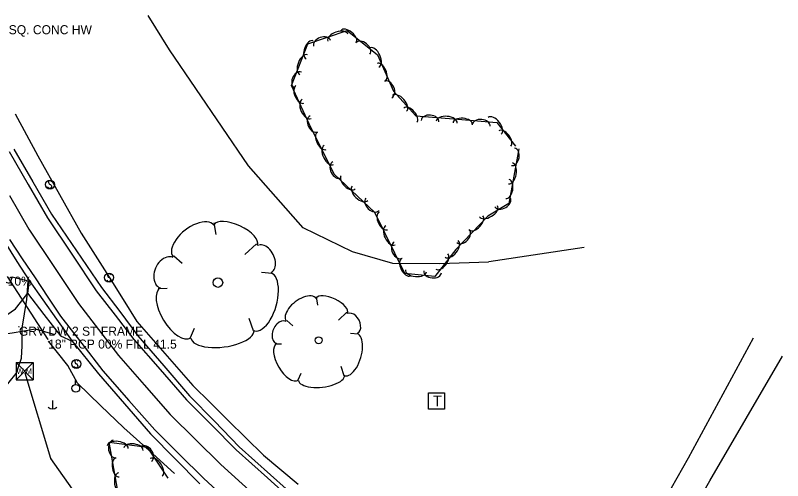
# Model space of a CAD drawing. Extents: x 954793 to 988390, y 1867850 to 1924428.
# Drawn here: x 961211.5 to 961636, y 1902208.4 to 1902465.9 of the extents above; entities that cross this region are included whole.
import ezdxf

# ---------------------------------------------------------------- set-up
doc = ezdxf.new("R2010")
doc.units = 0
for name, color, linetype in [('S_DITCHLINE', 7, 'Continuous'), ('S_DRG_PT_SYM', 7, 'Continuous'), ('S_EDGE_BITUMINOUS', 7, 'Continuous'), ('S_EDGE_PAVEMENT', 7, 'Continuous'), ('S_MSC_PT_SYM', 7, 'Continuous'), ('S_OBSCURES', 7, 'Continuous'), ('S_PARKING', 7, 'Continuous'), ('S_PAVEMENT_CROWN', 7, 'Continuous'), ('S_PRIMARY_CTL_ANNOT', 7, 'Continuous'), ('S_SHOULDER', 7, 'Continuous'), ('S_SIDE_DRAIN', 7, 'Continuous'), ('S_SIDE_DRAIN_ANNOT', 7, 'Continuous'), ('S_SIGN', 7, 'Continuous'), ('S_STREAM', 7, 'Continuous'), ('S_SURVEY_TEXT_ANNOT', 7, 'Continuous'), ('S_TELEPHONE_UTILITIES', 7, 'Continuous'), ('S_TREE', 7, 'Continuous'), ('S_UTILITY_POLE', 7, 'Continuous'), ('S_UTL_PT_SYM', 7, 'Continuous'), ('S_WATER_UTILITIES', 7, 'Continuous')]:
    doc.layers.add(name, color=color, linetype=linetype)

msp = doc.modelspace()

# ---------------------------------------------------------------- linework, layer by layer
at = {"layer": 'S_DITCHLINE'}
for points in [[(961211.47, 1902411.49), (961217.68, 1902399.86), (961223.9, 1902388.24), (961235.94, 1902366.84), (961247.98, 1902345.43), (961255.69, 1902333.19), (961263.4, 1902320.96), (961271.1, 1902308.73), (961278.81, 1902296.5), (961294.22, 1902278.77), (961309.64, 1902261.04), (961319.42, 1902251.4), (961329.2, 1902241.75), (961338.99, 1902232.11), (961348.77, 1902222.46), (961367.96, 1902206.45)], [(961299.49, 1902212.4), (961285.48, 1902225.03), (961271.46, 1902237.65), (961258.69, 1902249.99), (961245.91, 1902262.32), (961240.65, 1902272.09), (961229.93, 1902285.52)]]:
    msp.add_lwpolyline(points, dxfattribs=at)
at = {"layer": 'S_DRG_PT_SYM'}
msp.add_lwpolyline([(961229.7, 1902286.49), (961229.7, 1902286.54), (961229.7, 1902286.49), (961229.65, 1902286.49), (961229.7, 1902286.49), (961229.7, 1902286.44), (961229.7, 1902286.49), (961229.75, 1902286.49)], dxfattribs=at)
at = {"layer": 'S_EDGE_BITUMINOUS'}
msp.add_lwpolyline([(961219.16, 1902319.17), (961218.23, 1902312.1), (961227.35, 1902300.34), (961236.46, 1902288.57), (961242.93, 1902285.64)], dxfattribs=at)
at = {"layer": 'S_EDGE_PAVEMENT'}
for points in [[(961208.12, 1902390.61), (961218.69, 1902372.26), (961229.26, 1902353.9), (961242.76, 1902333.72), (961256.27, 1902313.54), (961266.7, 1902300.01), (961277.14, 1902286.48), (961291.65, 1902269.85), (961306.15, 1902253.21), (961319.95, 1902239.36), (961333.75, 1902225.52), (961351.07, 1902209.95), (961368.39, 1902194.38)], [(961208.28, 1902341.77), (961215.36, 1902331.19), (961222.44, 1902320.61), (961229.51, 1902310.03), (961236.59, 1902299.45), (961248.24, 1902284.33), (961259.9, 1902269.22), (961274.29, 1902252.84), (961288.69, 1902236.46), (961302.21, 1902223), (961315.73, 1902209.55), (961325.1, 1902201.15)]]:
    msp.add_lwpolyline(points, dxfattribs=at)
at = {"layer": 'S_MSC_PT_SYM'}
msp.add_lwpolyline([(961213.5, 1902293.61), (961213.5, 1902293.66), (961213.5, 1902293.61), (961213.45, 1902293.61), (961213.5, 1902293.61), (961213.5, 1902293.56), (961213.5, 1902293.61), (961213.55, 1902293.61)], dxfattribs=at)
at = {"layer": 'S_OBSCURES'}
msp.add_lwpolyline([(961215.39, 1902283.07), (961215.34, 1902287.26), (961215.27, 1902292.84), (961217.9, 1902308.72), (961218.6, 1902318.73), (961209.82, 1902321.03), (961208.3, 1902317.5), (961204.56, 1902318.54), (961196.56, 1902315.13), (961174.93, 1902306.29), (961170.44, 1902298.03), (961172.96, 1902290.49), (961173.07, 1902280.66), (961171.59, 1902273.07), (961171.66, 1902266.79), (961173.97, 1902261.43), (961183.83, 1902254.05), (961196.15, 1902252.82), (961204.29, 1902258.2), (961211.89, 1902267.78), (961214.87, 1902276.22)], close=True, dxfattribs=at)
at = {"layer": 'S_PARKING'}
for points in [[(961150.15, 1902292.78), (961173.04, 1902296.28), (961206.83, 1902300.26), (961211.64, 1902303.55), (961217.85, 1902311.4)], [(961233.49, 1902289.03), (961222.71, 1902292.23), (961209.74, 1902289.95), (961169.11, 1902284.08), (961146.58, 1902281.94)], [(961619.78, 1902287.28), (961583.76, 1902220.8), (961555.62, 1902171.07)], [(961530.8, 1902105.28), (961566.08, 1902155.87), (961595.65, 1902208.35), (961636.01, 1902277.33)]]:
    msp.add_lwpolyline(points, dxfattribs=at)
at = {"layer": 'S_PAVEMENT_CROWN'}
msp.add_lwpolyline([(961208.36, 1902366.19), (961219.05, 1902347.5), (961232.77, 1902326.96), (961246.49, 1902306.42), (961257.53, 1902292.09), (961268.56, 1902277.75), (961282.88, 1902261.37), (961297.19, 1902244.98), (961311.18, 1902231.13), (961325.17, 1902217.29), (961342.91, 1902201.37)], dxfattribs=at)
msp.add_lwpolyline([(961208.36, 1902366.19), (961219.05, 1902347.5), (961232.77, 1902326.96), (961246.49, 1902306.42), (961257.53, 1902292.09), (961268.56, 1902277.75), (961282.88, 1902261.37), (961297.19, 1902244.98), (961311.18, 1902231.13), (961325.17, 1902217.29), (961342.91, 1902201.37)], dxfattribs=at)
at = {"layer": 'S_SHOULDER'}
for points in [[(961210.71, 1902391.76), (961221.11, 1902373.81), (961231.51, 1902355.87), (961245.39, 1902335.63), (961259.28, 1902315.39), (961269.29, 1902301.99), (961279.31, 1902288.59), (961293.6, 1902271.93), (961307.9, 1902255.27), (961321.63, 1902241.25), (961335.35, 1902227.22), (961352.69, 1902211.73), (961370.03, 1902196.23), (961388.8, 1902180.68), (961407.58, 1902165.13), (961424.43, 1902152.48), (961441.27, 1902139.84), (961451.86, 1902132.2), (961462.45, 1902124.56), (961471.13, 1902118.3)], [(961205.67, 1902340.31), (961212.39, 1902329.76), (961219.12, 1902319.21), (961226.67, 1902308.51), (961234.22, 1902297.82), (961242.98, 1902285.69), (961257.59, 1902267.61), (961271.97, 1902250.95), (961286.35, 1902234.29), (961299.98, 1902220.47), (961313.61, 1902206.66)]]:
    msp.add_lwpolyline(points, dxfattribs=at)
at = {"layer": 'S_SIDE_DRAIN'}
msp.add_line((961229.7, 1902286.49), (961207.27, 1902321.34), dxfattribs=at)
at = {"layer": 'S_SIGN'}
for centre in [(961230.7, 1902372.28), (961263.37, 1902320.79), (961245.24, 1902273.03)]:
    msp.add_circle(centre, 2.49, dxfattribs=at)
for centre, radius, start, end in [((961231.39, 1902373.61), 1.5, 167.1196, 241.9813), ((961230.78, 1902373.55), 0.95, 16.5258, 156.8957), ((961230.55, 1902371.46), 1.28, 204.641, 335.359), ((961230.29, 1902370.94), 1.4, 358.6529, 73.7063), ((961264.05, 1902322.11), 1.5, 167.1196, 241.9813), ((961263.44, 1902322.05), 0.95, 16.5258, 156.8957), ((961263.21, 1902319.96), 1.28, 204.641, 335.359), ((961262.95, 1902319.44), 1.4, 358.6529, 73.7063), ((961245.93, 1902274.36), 1.5, 167.1196, 241.9813), ((961245.31, 1902274.3), 0.95, 16.5258, 156.8957), ((961245.09, 1902272.21), 1.28, 204.641, 335.359), ((961244.83, 1902271.69), 1.4, 358.6529, 73.7063)]:
    msp.add_arc(centre, radius, start, end, dxfattribs=at)
at = {"layer": 'S_STREAM'}
for points in [[(961473.28, 1902329.29), (961446.35, 1902328.37), (961420.44, 1902328.56), (961398.1, 1902335.11), (961370.74, 1902348.27), (961340.58, 1902382.59), (961296.79, 1902446.76), (961284.94, 1902465.9)], [(961526.18, 1902337.38), (961473.54, 1902329.56)]]:
    msp.add_lwpolyline(points, dxfattribs=at)
at = {"layer": 'S_TELEPHONE_UTILITIES'}
msp.add_lwpolyline([(961440.02, 1902248.01), (961440.02, 1902257.01), (961449.02, 1902257.01), (961449.02, 1902248.01)], close=True, dxfattribs=at)
at = {"layer": 'S_TREE'}
for p, q in [((961321.26, 1902351.03), (961322.41, 1902344.63)), ((961344.85, 1902339.53), (961338.57, 1902333.48)), ((961299.23, 1902332.74), (961303.83, 1902328.82)), ((961353.68, 1902322.99), (961347.74, 1902323.53)), ((961290.6, 1902314.83), (961295.49, 1902314.95)), ((961377.91, 1902310.15), (961378.69, 1902305.49)), ((961394.96, 1902301.57), (961390.34, 1902297.23)), ((961343.3, 1902291.3), (961340.88, 1902298.15)), ((961361.72, 1902297.05), (961365.04, 1902294.16)), ((961308.37, 1902287.71), (961310.59, 1902292.77)), ((961401.24, 1902289.47), (961396.92, 1902289.91)), ((961355.28, 1902284.1), (961358.84, 1902284.15)), ((961393.4, 1902266.51), (961391.7, 1902271.52)), ((961367.96, 1902264.22), (961369.62, 1902267.88))]:
    msp.add_line(p, q, dxfattribs=at)
for points in [[(961490.09, 1902392.06), (961484.51, 1902361.77), (961472.9, 1902354.76), (961455.21, 1902336.24), (961443.63, 1902321.46), (961426.98, 1902323.04), (961410.45, 1902356.73), (961387.84, 1902377.98), (961374.11, 1902405.84), (961364.38, 1902427.05), (961373.34, 1902450.2), (961395.11, 1902457.54), (961411.91, 1902444), (961420.75, 1902423.98), (961433.16, 1902410.36), (961456.23, 1902408.39), (961477.98, 1902406.59), (961488.27, 1902393.56)], [(961270.5, 1902190.29), (961263.38, 1902229.67), (961284.49, 1902227.02), (961295.92, 1902209.78)]]:
    msp.add_lwpolyline(points, dxfattribs=at)
for centre, radius in [((961323.58, 1902318.03), 2.64), ((961379.3, 1902286.13), 1.92)]:
    msp.add_circle(centre, radius, dxfattribs=at)
for centre, major_axis, ratio, start_param, end_param in [((961389.95, 1902453.56), (-5.56, -1.88), 0.55008, 3.141593, 6.283185), ((961395.89, 1902454.19), (-4.16, 3.36), 0.540699, 3.141593, 6.283185), ((961381.26, 1902450.36), (-4.7, -1.58), 0.685311, 3.141593, 6.283185), ((961374.33, 1902446.87), (-1.93, -4.99), 0.540699, 3.141593, 6.283185), ((961403.74, 1902447.52), (-3.86, 3.11), 0.685311, 3.141593, 6.283185), ((961371.12, 1902438.6), (-2.12, -5.47), 0.55008, 3.141593, 6.283185), ((961410.24, 1902442.51), (-2.37, 5.37), 0.55008, 3.141593, 6.283185), ((961413.83, 1902434.4), (-2.16, 4.89), 0.540699, 3.141593, 6.283185), ((961368.02, 1902429.88), (-1.79, -4.62), 0.685311, 3.141593, 6.283185), ((961417.76, 1902424.87), (-2, 4.53), 0.685311, 3.141593, 6.283185), ((961368.95, 1902422.16), (2.23, -4.86), 0.540699, 3.141593, 6.283185), ((961372.65, 1902414.1), (2.45, -5.33), 0.55008, 3.141593, 6.283185), ((961424.06, 1902417.21), (-3.95, 4.34), 0.55008, 3.141593, 6.283185), ((961430.03, 1902410.65), (-3.6, 3.95), 0.540699, 3.141593, 6.283185), ((961440.91, 1902407.31), (-4.94, 0.42), 0.685311, 3.141593, 6.283185), ((961376.75, 1902405.87), (2.19, -4.44), 0.685311, 3.141593, 6.283185), ((961450.16, 1902406.78), (-5.85, 0.5), 0.55008, 3.141593, 6.283185), ((961459, 1902406.03), (-5.33, 0.44), 0.540699, 3.141593, 6.283185), ((961469.24, 1902404.92), (-4.94, 0.41), 0.685311, 3.141593, 6.283185), ((961476.74, 1902404.74), (-3.64, 4.61), 0.55008, 3.141593, 6.283185), ((961482.24, 1902397.78), (-3.31, 4.2), 0.540699, 3.141593, 6.283185), ((961381.07, 1902396.51), (2.36, -4.8), 0.540699, 3.141593, 6.283185), ((961384.99, 1902388.56), (2.59, -5.26), 0.55008, 3.141593, 6.283185), ((961486.85, 1902387.62), (0.9, 4.87), 0.685311, 3.141593, 6.283185), ((961389.32, 1902380.37), (2.19, -4.44), 0.685311, 3.141593, 6.283185), ((961485.43, 1902378.47), (1.06, 5.77), 0.55008, 3.141593, 6.283185), ((961395.71, 1902373.49), (3.9, -3.66), 0.540699, 3.141593, 6.283185), ((961483.82, 1902369.75), (0.97, 5.26), 0.540699, 3.141593, 6.283185), ((961402.18, 1902367.42), (4.28, -4.02), 0.55008, 3.141593, 6.283185), ((961409.1, 1902361.27), (3.61, -3.39), 0.685311, 3.141593, 6.283185), ((961481.07, 1902362.48), (4.24, 2.56), 0.685311, 3.141593, 6.283185), ((961473.28, 1902357.47), (5.02, 3.03), 0.55008, 3.141593, 6.283185), ((961415.09, 1902352.09), (2.36, -4.8), 0.540699, 3.141593, 6.283185), ((961310.08, 1902341.04), (11.28, 8.77), 0.529943, 0, 3.141593), ((961333.41, 1902344.33), (12, -5.63), 0.420543, 6.283185, 9.424777), ((961466.43, 1902351.06), (3.69, 3.87), 0.540699, 3.141593, 6.283185), ((961418.99, 1902344.13), (2.59, -5.27), 0.55008, 3.141593, 6.283185), ((961459.13, 1902343.79), (3.42, 3.58), 0.685311, 3.141593, 6.283185), ((961349.38, 1902331.16), (3.82, -7.38), 0.646762, 0, 3.141593), ((961423.31, 1902335.93), (2.18, -4.45), 0.685311, 3.141593, 6.283185), ((961452.86, 1902336.69), (3.62, 4.62), 0.55008, 3.141593, 6.283185), ((961295.14, 1902323.49), (-3.61, -8.46), 0.711534, 3.141592, 6.283185), ((961427.61, 1902326.57), (2.36, -4.8), 0.540699, 3.141593, 6.283185), ((961447.4, 1902329.7), (3.3, 4.21), 0.540699, 3.141593, 6.283185), ((961348.27, 1902307.32), (-4.54, -16.05), 0.471018, 0, 3.141593), ((961433.13, 1902324.59), (5.84, -0.55), 0.55008, 3.141593, 6.283185), ((961442.37, 1902323.97), (4.93, -0.47), 0.685311, 3.141593, 6.283185), ((961300.2, 1902301.22), (8.42, -13.86), 0.482994, 3.141593, 6.283185), ((961369.69, 1902302.99), (8.28, 6.28), 0.529943, 0, 3.141593), ((961386.69, 1902305.17), (8.67, -4.2), 0.420543, 6.283185, 9.424777), ((961398.18, 1902295.45), (2.71, -5.4), 0.646762, 0, 3.141593), ((961358.66, 1902290.36), (-2.7, -6.12), 0.711534, 3.141592, 6.283185), ((961326.11, 1902289.47), (17.45, 2.16), 0.405113, 3.141593, 6.283186), ((961397.16, 1902278.12), (-3.45, -11.63), 0.471018, 0, 3.141593), ((961362.14, 1902274.12), (6, -10.16), 0.482994, 3.141593, 6.283185), ((961380.88, 1902265.33), (12.71, 1.41), 0.405113, 3.141593, 6.283186), ((961268.07, 1902226.94), (-5.82, 0.73), 0.55008, 3.141593, 6.283185), ((961266.48, 1902225.9), (0.88, -4.88), 0.685311, 3.141593, 6.283185), ((961276.87, 1902225.84), (-5.3, 0.66), 0.540699, 3.141593, 6.283185), ((961284.1, 1902223.3), (-2.74, 4.13), 0.685311, 3.141593, 6.283185), ((961268.06, 1902215.71), (0.95, -5.26), 0.540699, 3.141593, 6.283185), ((961289.43, 1902215.72), (-3.24, 4.89), 0.55008, 3.141593, 6.283185), ((961269.63, 1902206.99), (1.04, -5.77), 0.55008, 3.141593, 6.283185)]:
    msp.add_ellipse(centre, major_axis=major_axis, ratio=ratio, start_param=start_param, end_param=end_param, dxfattribs=at)
at = {"layer": 'S_UTILITY_POLE'}
for p, q in [((961244.84, 1902261.66), (961244.84, 1902263.76)), ((961231.99, 1902252.82), (961231.99, 1902248.09))]:
    msp.add_line(p, q, dxfattribs=at)
msp.add_circle((961244.97, 1902259.52), 2.13, dxfattribs=at)
msp.add_arc((961232.05, 1902251.52), 3.41, 226.3972, 313.6028, dxfattribs=at)
at = {"layer": 'S_UTL_PT_SYM'}
for points in [[(961217.03, 1902267.89), (961217.03, 1902267.94), (961217.03, 1902267.89), (961216.98, 1902267.89), (961217.03, 1902267.89), (961217.03, 1902267.84), (961217.03, 1902267.89), (961217.08, 1902267.89)], [(961231.24, 1902220.72), (961231.24, 1902220.77), (961231.24, 1902220.72), (961231.19, 1902220.72), (961231.24, 1902220.72), (961231.24, 1902220.67), (961231.24, 1902220.72), (961231.29, 1902220.72)]]:
    msp.add_lwpolyline(points, dxfattribs=at)
at = {"layer": 'S_WATER_UTILITIES'}
for p, q in [((961212, 1902273.75), (961221.33, 1902273.75)), ((961212, 1902273.75), (961212, 1902264.26)), ((961212, 1902273.75), (961221.33, 1902264.26)), ((961221.33, 1902273.75), (961212, 1902264.26)), ((961221.33, 1902273.75), (961221.33, 1902264.26)), ((961231.24, 1902220.72), (961217.03, 1902267.89)), ((961212, 1902264.26), (961221.33, 1902264.26)), ((961245.29, 1902200.66), (961231.24, 1902220.72))]:
    msp.add_line(p, q, dxfattribs=at)

# ---------------------------------------------------------------- texts
at = {"layer": 'S_PRIMARY_CTL_ANNOT'}
msp.add_text('PD:CHIS SQ. CONC HW', height=5, dxfattribs=at).set_placement((961178.87, 1902455.45))
at = {"layer": 'S_SIDE_DRAIN_ANNOT'}
for s, p in [('10%', (961207.27, 1902316.34)), ('18" RCP 00% FILL 41.5', (961229.7, 1902281.49))]:
    msp.add_text(s, height=5, dxfattribs=at).set_placement(p)
at = {"layer": 'S_SURVEY_TEXT_ANNOT'}
msp.add_text('GRV DW 2 ST FRAME', height=5, dxfattribs=at).set_placement((961213.5, 1902288.61))
at = {"layer": 'S_TELEPHONE_UTILITIES'}
msp.add_text('T', height=6, rotation=360, dxfattribs=at).set_placement((961442.59, 1902249.51))
at = {"layer": 'S_WATER_UTILITIES'}
msp.add_text('W M', height=3, rotation=360, dxfattribs=at).set_placement((961212.2, 1902267.52))

doc.saveas('drawing.dxf')
